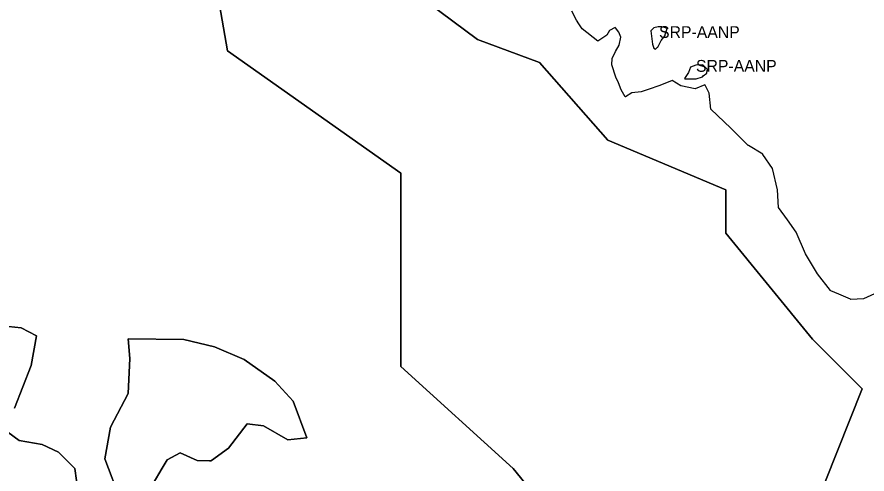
# Model space of a CAD drawing. Extents: x 598968 to 613553, y 4409678 to 4430833.
# Drawn here: x 610117 to 610981, y 4417266 to 4417730 of the extents above; entities that cross this region are included whole.
import ezdxf

# ---------------------------------------------------------------- set-up
doc = ezdxf.new("R2010")
doc.units = 0
doc.layers.add('Sòl Rústic Protegit', color=7, linetype='Continuous')
doc.layers.add('Sòl Rústic Protegit - Alt Nivell de Protecció', color=7, linetype='Continuous')

msp = doc.modelspace()

# ---------------------------------------------------------------- linework, layer by layer
at = {"layer": 'Sòl Rústic Protegit'}
for points in [[(610114.4183, 4417332.8748), (610131.5297, 4417376.1844), (610136.9639, 4417406.1398), (610121.3737, 4417414.5346), (610108.1821, 4417415.7338)], [(610255.4673, 4417256.1844), (610264.5297, 4417271.6844), (610269.5297, 4417280.1844), (610282.7797, 4417287.1844), (610300.2173, 4417279.6844), (610312.7173, 4417279.1844), (610314.2797, 4417279.1844), (610314.7797, 4417279.6844), (610331.8423, 4417292.1844), (610351.0297, 4417316.6844), (610367.6547, 4417314.6844), (610392.3423, 4417300.6844), (610411.4673, 4417302.6844), (610397.6547, 4417339.6844), (610379.2173, 4417360.1844), (610347.9673, 4417382.1844), (610317.5923, 4417395.1844), (610286.7173, 4417402.6844), (610229.8423, 4417403.1844), (610231.6547, 4417383.1844), (610230.0297, 4417347.6844), (610211.9407, 4417313.3704), (610206.0895, 4417281.1878), (610222.0923, 4417239.1844)], [(610182.6839, 4417222.6746), (610175.8573, 4417271.4356), (610159.2785, 4417288.0144), (610142.6997, 4417295.8164), (610119.2947, 4417299.7172), (610107.5917, 4417308.4942)]]:
    msp.add_lwpolyline(points, dxfattribs=at)
at = {"layer": 'Sòl Rústic Protegit - Alt Nivell de Protecció'}
for points in [[(610134.1801, 4418318.01), (610134.1801, 4418121.01), (610289.1241, 4417935.1022), (610289.6177, 4417934.51), (610304.9209, 4417846.4298), (610331.0551, 4417696.01), (610507.1801, 4417571.51), (610507.1801, 4417375.01), (610621.1801, 4417271.51), (610849.1177, 4416991.51)], [(610849.1177, 4416991.51), (610621.1801, 4417271.51), (610507.1801, 4417375.01), (610507.1801, 4417571.51), (610331.0551, 4417696.01), (610304.9209, 4417846.4298), (610289.6177, 4417934.51), (610289.1241, 4417935.1022), (610134.1801, 4418121.01), (610134.1801, 4418318.01)], [(610938.3053, 4417258.0102), (610976.1803, 4417352.5102), (610925.6803, 4417403.0102), (610837.3677, 4417510.5102), (610837.3677, 4417554.5102), (610717.4303, 4417605.0102), (610647.9927, 4417684.0102), (610584.9303, 4417707.5102), (610521.8053, 4417755.0102), (610473.9927, 4417747.0102), (610427.1177, 4417739.0102), (610348.2427, 4417810.0102), (610348.2427, 4417920.5102), (610371.9303, 4418023.0102), (610363.9927, 4418141.5102), (610450.8053, 4418165.0102), (610511.6177, 4418150.0102), (610545.4927, 4418141.5102), (610545.4927, 4418173.0102), (610466.5553, 4418259.5102)], [(610466.5553, 4418259.5102), (610545.4927, 4418173.0102), (610545.4927, 4418141.5102), (610511.6177, 4418150.0102), (610450.8053, 4418165.0102), (610363.9927, 4418141.5102), (610371.9303, 4418023.0102), (610348.2427, 4417920.5102), (610348.2427, 4417810.0102), (610427.1177, 4417739.0102), (610473.9927, 4417747.0102), (610521.8053, 4417755.0102), (610584.9303, 4417707.5102), (610647.9927, 4417684.0102), (610717.4303, 4417605.0102), (610837.3677, 4417554.5102), (610837.3677, 4417510.5102), (610925.6803, 4417403.0102), (610976.1803, 4417352.5102), (610938.3053, 4417258.0102)], [(610995.9507, 4417452.2446), (610977.3885, 4417443.7444), (610964.5137, 4417443.2441), (610964.0503, 4417443.4464), (610952.3845, 4417448.5366), (610944.1497, 4417452.1297), (610943.8889, 4417452.2436), (610930.6389, 4417469.243), (610918.5765, 4417489.7428), (610909.0767, 4417511.7422), (610900.2643, 4417524.2419), (610891.1393, 4417536.7416), (610889.9519, 4417554.7414), (610884.7643, 4417576.2408), (610875.0331, 4417590.713), (610875.0145, 4417590.7406), (610860.4509, 4417599.552), (610860.1395, 4417599.7402), (610842.4523, 4417617.2395), (610822.3899, 4417636.739), (610820.4525, 4417652.7386), (610816.4079, 4417660.9484), (610816.2649, 4417661.2384), (610806.3901, 4417657.2384), (610791.6403, 4417660.2382), (610782.9529, 4417665.7378), (610770.3905, 4417660.7378), (610758.4531, 4417656.7375), (610751.3907, 4417654.2375), (610742.0785, 4417653.2373), (610735.3703, 4417649.3342), (610735.2035, 4417649.2372), (610731.2035, 4417656.2372), (610728.5161, 4417663.237), (610725.8285, 4417669.2368), (610721.7035, 4417681.7364), (610721.9535, 4417688.2364), (610725.2661, 4417695.2362), (610729.0159, 4417701.7362), (610730.7659, 4417709.7362), (610728.6409, 4417714.7362), (610725.2307, 4417719.44), (610725.0159, 4417719.7362), (610719.2035, 4417716.736), (610716.5161, 4417711.736), (610707.3039, 4417705.7602), (610707.2663, 4417705.736), (610691.5789, 4417718.2356), (610688.1415, 4417723.2353), (610685.7665, 4417727.2353), (610680.9539, 4417736.2351)], [(610108.1821, 4417415.7338), (610121.3737, 4417414.5346), (610136.9639, 4417406.1398), (610131.5297, 4417376.1844), (610114.4183, 4417332.8748)], [(610222.0923, 4417239.1844), (610206.0895, 4417281.1878), (610211.9407, 4417313.3704), (610230.0297, 4417347.6844), (610231.6547, 4417383.1844), (610229.8423, 4417403.1844), (610286.7173, 4417402.6844), (610317.5923, 4417395.1844), (610347.9673, 4417382.1844), (610379.2173, 4417360.1844), (610397.6547, 4417339.6844), (610411.4673, 4417302.6844), (610392.3423, 4417300.6844), (610367.6547, 4417314.6844), (610351.0297, 4417316.6844), (610331.8423, 4417292.1844), (610314.7797, 4417279.6844), (610314.2797, 4417279.1844), (610312.7173, 4417279.1844), (610300.2173, 4417279.6844), (610282.7797, 4417287.1844), (610269.5297, 4417280.1844), (610264.5297, 4417271.6844), (610255.4673, 4417256.1844)], [(610107.5917, 4417308.4942), (610119.2947, 4417299.7172), (610142.6997, 4417295.8164), (610159.2785, 4417288.0144), (610175.8573, 4417271.4356), (610182.6839, 4417222.6746)]]:
    msp.add_lwpolyline(points, dxfattribs=at)
for points in [[(610771.9301, 4417706.5102), (610775.9301, 4417711.5102), (610775.8683, 4417712.6406), (610777.8279, 4417718.7368), (610775.1403, 4417719.7368), (610772.5779, 4417720.2368), (610768.7655, 4417720.2366), (610764.3905, 4417719.2366), (610761.3905, 4417716.2366), (610763.0155, 4417702.7368), (610764.3905, 4417698.737), (610766.1405, 4417697.737), (610768.1275, 4417699.724), (610768.4925, 4417699.5102)], [(610814.2025, 4417681.738), (610807.0775, 4417681.2378), (610801.5151, 4417679.2378), (610799.5777, 4417673.7378), (610795.5153, 4417667.7378), (610796.0217, 4417667.7378), (610795.8675, 4417667.5102), (610807.2425, 4417667.5102), (610813.8051, 4417669.5102), (610814.4443, 4417670.469), (610818.2025, 4417673.2382), (610818.4003, 4417676.403), (610818.8051, 4417677.0102), (610814.5551, 4417681.5102), (610814.1705, 4417681.4832)]]:
    msp.add_lwpolyline(points, close=True, dxfattribs=at)

# ---------------------------------------------------------------- texts
for p in [(610769.6092, 4417708.9869), (610807.1602, 4417674.6241)]:
    msp.add_text('SRP-AANP', height=12, dxfattribs=at).set_placement(p)

doc.saveas('drawing.dxf')
